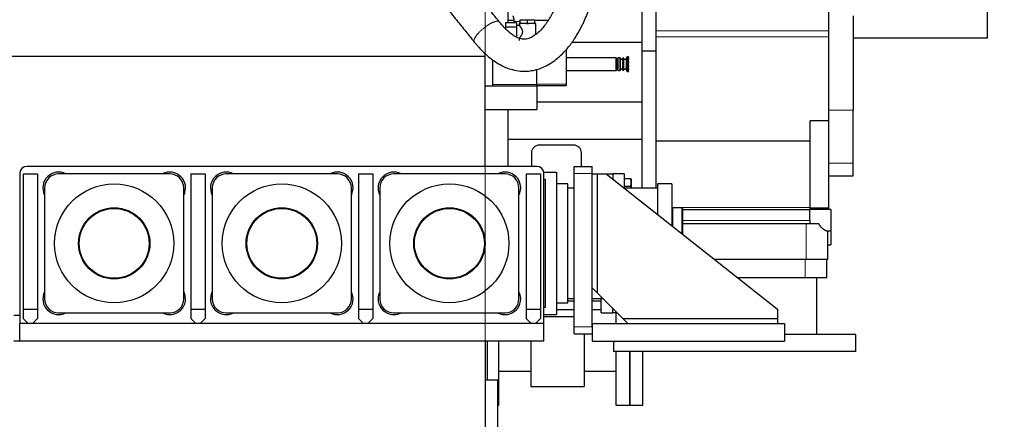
# Model space of a CAD drawing. Header units: inches. Extents: x 0 to 20790, y -12 to 14700.
# Tile 334 of 341: x 18433 to 19813, y 9183 to 9744. Entities that reach past the tile are written whole.
import ezdxf

# ---------------------------------------------------------------- set-up
doc = ezdxf.new("R2010")
doc.units = ezdxf.units.IN
for name, color, linetype, true_color in [('1', 7, 'Continuous', 0xffffff), ('101', 7, 'Continuous', 0xffffff), ('204', 7, 'Continuous', 0xffffff), ('254', 7, 'Continuous', 0xffffff)]:
    doc.layers.add(name, color=color, linetype=linetype, true_color=true_color)
doc.styles.add('latin_extended', font='simplex.shx')
doc.dimstyles.get("Standard").update_dxf_attribs({"dimtxt": 0.18, "dimasz": 0.18, "dimexe": 0.18, "dimexo": 0.0625, "dimgap": 0.09, "dimtad": 0, "dimtih": 1, "dimtoh": 1, "dimdec": 4, "dimzin": 0, "dimdsep": 46, "dimtxsty": 'Standard', "dimcen": 0.09, "dimadec": 0, "dimazin": 0, "dimtfac": 1, "dimtdec": 4, "dimtofl": 0, "dimtmove": 0, "dimatfit": 3, "dimfxl": 1, "dimtolj": 1, "dimtzin": 0, "dimarcsym": 0})

# ---------------------------------------------------------------- blocks, each defined once
blk = doc.blocks.new('_U1')
at = {"layer": '254', "color": 3, "linetype": 'Continuous', "lineweight": 13, "transparency": 16777216}
for p, q in [((19085.1, 9602.6), (19085.1, 13034.1)), ((19790.1, 12300.6), (19790.1, 13034.1)), ((19207.6, 12999.1), (19667.6, 12999.1))]:
    blk.add_line(p, q, dxfattribs=at)
at = {"layer": '254', "color": 3, "transparency": 16777216}
for points in [[(19207.6, 13019.5), (19207.6, 12978.6), (19085.1, 12999.1)], [(19667.6, 12978.6), (19667.6, 13019.5), (19790.1, 12999.1)]]:
    blk.add_solid(points, dxfattribs=at)
at = {"layer": 'Defpoints', "color": 0, "transparency": 16777216}
for p in [(19790.1, 12999.1), (19790.1, 12265.6), (19085.1, 9567.6)]:
    blk.add_point(p, dxfattribs=at)
at = {"layer": '254', "color": 2, "lineweight": 13, "transparency": 16777216, "insert": (19280.1, 13182.8), "char_height": 122.5, "attachment_point": 1, "style": 'latin_extended'}
blk.add_mtext('\\A1;705', dxfattribs=at)
blk = doc.blocks.new('_U2')
at = {"layer": '254', "color": 3, "linetype": 'Continuous', "lineweight": 13, "transparency": 16777216}
for p, q in [((20370.1, 11480), (20370.1, 8018.7)), ((19085.1, 10290.6), (19085.1, 8018.7)), ((20247.6, 8053.7), (19207.6, 8053.7))]:
    blk.add_line(p, q, dxfattribs=at)
at = {"layer": '254', "color": 3, "transparency": 16777216}
for points in [[(19207.6, 8074.1), (19207.6, 8033.3), (19085.1, 8053.7)], [(20247.6, 8033.3), (20247.6, 8074.1), (20370.1, 8053.7)]]:
    blk.add_solid(points, dxfattribs=at)
at = {"layer": 'Defpoints', "color": 0, "transparency": 16777216}
for p in [(20370.1, 11515), (19085.1, 10325.6), (19085.1, 8053.7)]:
    blk.add_point(p, dxfattribs=at)
at = {"layer": '254', "color": 2, "lineweight": 13, "transparency": 16777216, "insert": (19523.5, 8237.4), "char_height": 122.5, "attachment_point": 1, "style": 'latin_extended'}
blk.add_mtext('\\A1;1285', dxfattribs=at)
blk = doc.blocks.new('_U11')
at = {"layer": '254', "color": 3, "linetype": 'Continuous', "lineweight": 13, "transparency": 16777216}
for p, q in [((13945.1, 9647.6), (13945.1, 8018.7)), ((19085.1, 9532.6), (19085.1, 8018.7)), ((18962.6, 8053.7), (14067.6, 8053.7))]:
    blk.add_line(p, q, dxfattribs=at)
at = {"layer": '254', "color": 3, "transparency": 16777216}
for points in [[(14067.6, 8074.1), (14067.6, 8033.3), (13945.1, 8053.7)], [(18962.6, 8033.3), (18962.6, 8074.1), (19085.1, 8053.7)]]:
    blk.add_solid(points, dxfattribs=at)
at = {"layer": 'Defpoints', "color": 0, "transparency": 16777216}
for p in [(13945.1, 9682.6), (19085.1, 9567.6), (13945.1, 8053.7)]:
    blk.add_point(p, dxfattribs=at)
at = {"layer": '254', "color": 2, "lineweight": 13, "transparency": 16777216, "insert": (16311, 8237.4), "char_height": 122.5, "attachment_point": 1, "style": 'latin_extended'}
blk.add_mtext('\\A1;5140', dxfattribs=at)

msp = doc.modelspace()

# ---------------------------------------------------------------- linework, layer by layer
at = {"layer": '1', "color": 2, "linetype": 'Continuous', "lineweight": 25}
for p, q in [((19789.135, 9797.259), (19789.135, 9717.592)), ((19117.135, 9763.788), (19117.135, 9739.296)), ((19305.135, 9770.592), (19305.135, 9711.592)), ((19325.135, 9699.83), (19325.135, 9765.804)), ((19567.135, 9727.917), (19567.135, 9773.837)), ((19601.135, 9749.023), (19601.135, 9616.57)), ((19113.635, 9739.294), (19113.635, 9732.943)), ((19129.135, 9739.294), (19113.635, 9739.294)), ((19113.635, 9732.943), (19113.635, 9731.018)), ((19129.135, 9732.943), (19113.635, 9732.943)), ((19125.481, 9742.592), (19117.135, 9742.592)), ((19125.635, 9741.05), (19125.635, 9739.294)), ((19129.135, 9739.294), (19129.135, 9732.943)), ((19133.135, 9735.592), (19129.135, 9735.592)), ((19129.135, 9732.943), (19129.135, 9720.241)), ((19134.135, 9738.342), (19133.135, 9738.342)), ((19133.135, 9738.342), (19133.135, 9735.592)), ((19134.135, 9743.592), (19144.635, 9743.592)), ((19134.135, 9738.342), (19134.135, 9743.592)), ((19134.135, 9738.342), (19135.323, 9738.342)), ((19143.447, 9738.342), (19135.323, 9738.342)), ((19143.447, 9738.342), (19144.635, 9738.342)), ((19144.635, 9743.592), (19155.135, 9743.592)), ((19144.635, 9738.342), (19144.635, 9743.592)), ((19144.635, 9738.342), (19145.823, 9738.342)), ((19153.947, 9738.342), (19145.823, 9738.342)), ((19153.947, 9738.342), (19155.135, 9738.342)), ((19155.135, 9738.342), (19155.135, 9743.592)), ((19156.135, 9738.342), (19155.135, 9738.342)), ((19173.65, 9742.592), (19155.136, 9742.592)), ((19156.135, 9722.652), (19156.135, 9738.342)), ((19567.135, 9719.546), (19567.135, 9727.917)), ((19567.135, 9601.679), (19567.135, 9719.546)), ((19133.135, 9717.683), (19133.135, 9714.592)), ((19133.135, 9717.592), (19133.206, 9717.592)), ((19305.135, 9711.592), (19206.793, 9711.592)), ((19305.135, 9711.592), (19305.135, 9627.592)), ((19789.135, 9717.592), (19601.137, 9717.592)), ((14545.15, 9692.592), (19085.135, 9692.592)), ((19085.135, 9692.592), (19085.135, 9696.077)), ((19085.135, 9537.596), (19085.135, 9692.592)), ((19198.635, 9701.32), (19198.635, 9653.092)), ((19284.365, 9691.342), (19282.951, 9688.892)), ((19285.035, 9691.342), (19284.365, 9691.342)), ((19284.365, 9670.842), (19284.365, 9691.342)), ((19285.035, 9691.342), (19285.035, 9691.208)), ((19305.135, 9699.83), (19325.135, 9699.83)), ((19325.135, 9507.095), (19325.135, 9699.83)), ((19096.135, 9652.592), (19096.135, 9687.425)), ((19268.735, 9690.092), (19198.635, 9690.092)), ((19268.735, 9672.092), (19268.735, 9690.092)), ((19269.935, 9688.892), (19268.735, 9690.092)), ((19269.935, 9673.092), (19269.935, 9689.092)), ((19271.435, 9689.092), (19269.935, 9689.092)), ((19271.435, 9672.592), (19271.435, 9689.592)), ((19273.938, 9690.092), (19271.935, 9690.092)), ((19274.92, 9688.892), (19274.371, 9689.842)), ((19278.239, 9689.392), (19277.951, 9688.892)), ((19279.458, 9689.492), (19278.413, 9689.492)), ((19279.92, 9688.892), (19279.631, 9689.392)), ((19286.435, 9691.215), (19285.035, 9691.215)), ((19285.035, 9689.027), (19285.035, 9690.679)), ((19285.035, 9684.72), (19285.035, 9687.581)), ((19285.035, 9679.44), (19285.035, 9682.744)), ((19286.435, 9691.208), (19286.435, 9691.215)), ((19286.435, 9691.208), (19286.435, 9690.679)), ((19286.435, 9690.486), (19286.435, 9690.679)), ((19286.435, 9689.139), (19286.435, 9690.486)), ((19286.435, 9689.027), (19286.435, 9689.139)), ((19286.435, 9689.027), (19286.435, 9687.581)), ((19286.435, 9687.293), (19286.435, 9687.581)), ((19286.435, 9684.961), (19286.435, 9687.293)), ((19286.435, 9684.72), (19286.435, 9684.961)), ((19286.435, 9684.72), (19286.435, 9682.744)), ((19286.435, 9682.439), (19286.435, 9682.744)), ((19286.435, 9679.745), (19286.435, 9682.439)), ((19286.435, 9679.44), (19286.435, 9679.745)), ((19286.435, 9679.44), (19286.435, 9677.465)), ((19157.635, 9652.592), (19157.635, 9674.137)), ((19198.635, 9672.092), (19268.735, 9672.092)), ((19268.735, 9672.092), (19269.935, 9673.292)), ((19269.935, 9673.092), (19271.435, 9673.092)), ((19271.935, 9672.092), (19273.938, 9672.092)), ((19274.371, 9672.342), (19274.92, 9673.292)), ((19277.951, 9673.292), (19278.239, 9672.792)), ((19278.413, 9672.692), (19279.458, 9672.692)), ((19279.631, 9672.792), (19279.92, 9673.292)), ((19282.951, 9673.292), (19284.365, 9670.842)), ((19284.365, 9670.842), (19285.035, 9670.842)), ((19285.035, 9674.604), (19285.035, 9677.465)), ((19285.035, 9671.506), (19285.035, 9673.158)), ((19285.035, 9670.842), (19285.035, 9670.976)), ((19285.035, 9670.97), (19286.435, 9670.97)), ((19286.435, 9677.224), (19286.435, 9677.465)), ((19286.435, 9674.891), (19286.435, 9677.224)), ((19286.435, 9674.604), (19286.435, 9674.891)), ((19286.435, 9674.604), (19286.435, 9673.158)), ((19286.435, 9673.045), (19286.435, 9673.158)), ((19286.435, 9671.699), (19286.435, 9673.045)), ((19286.435, 9671.506), (19286.435, 9671.699)), ((19286.435, 9671.506), (19286.435, 9670.976)), ((19286.435, 9670.97), (19286.435, 9670.976)), ((19085.135, 9650.592), (19157.635, 9650.592)), ((19096.135, 9650.592), (19096.135, 9652.592)), ((19157.635, 9650.592), (19157.635, 9652.592)), ((19157.635, 9651.092), (19198.635, 9651.092)), ((19157.635, 9650.592), (19157.635, 9617.592)), ((19198.635, 9653.092), (19198.635, 9651.092)), ((19305.135, 9627.592), (19157.637, 9627.592)), ((19305.135, 9627.592), (19305.135, 9575.592)), ((19085.135, 9617.592), (19157.635, 9617.592)), ((19117.135, 9617.604), (19117.135, 9537.593)), ((19601.135, 9542.007), (19601.135, 9616.57)), ((19541.135, 9573.283), (19541.135, 9601.679)), ((19567.135, 9601.679), (19541.135, 9601.679)), ((19567.135, 9478.907), (19567.135, 9601.679)), ((19305.135, 9575.592), (19117.135, 9575.592)), ((19209.135, 9567.592), (19161.135, 9567.592)), ((19305.135, 9575.592), (19305.135, 9507.094)), ((19541.135, 9573.283), (19325.135, 9573.283)), ((19541.135, 9479.959), (19541.135, 9573.283)), ((19150.135, 9556.592), (19150.135, 9537.592)), ((19220.135, 9537.592), (19220.135, 9556.592)), ((19601.135, 9524.46), (19601.135, 9542.007)), ((18432.635, 9527.592), (18432.635, 9317.094)), ((18437.635, 9527.092), (18457.635, 9527.092)), ((18437.635, 9527.092), (18437.635, 9337.092)), ((19157.635, 9537.592), (18442.635, 9537.592)), ((18457.635, 9527.092), (18457.635, 9337.092)), ((18643.135, 9527.092), (18487.135, 9527.092)), ((18672.635, 9527.092), (18692.635, 9527.092)), ((18672.635, 9527.092), (18672.635, 9337.092)), ((18692.635, 9527.092), (18692.635, 9337.092)), ((18878.135, 9527.092), (18722.135, 9527.092)), ((18907.635, 9527.092), (18927.635, 9527.092)), ((18907.635, 9527.092), (18907.635, 9337.092)), ((18927.635, 9527.092), (18927.635, 9337.092)), ((19113.135, 9527.092), (18957.135, 9527.092)), ((19142.635, 9527.092), (19162.635, 9527.092)), ((19142.635, 9527.092), (19142.635, 9337.092)), ((19162.635, 9527.092), (19162.635, 9337.092)), ((19167.433, 9529.592), (19185.135, 9529.592)), ((19167.635, 9317.094), (19167.635, 9527.592)), ((19185.135, 9529.592), (19185.135, 9329.592)), ((19210.135, 9537.592), (19235.135, 9537.592)), ((19210.135, 9527.592), (19210.135, 9537.592)), ((19210.135, 9312.592), (19210.135, 9527.592)), ((19235.135, 9527.592), (19235.135, 9537.592)), ((19235.135, 9312.592), (19235.135, 9527.592)), ((19235.135, 9527.092), (19242.135, 9527.092)), ((19242.135, 9527.092), (19255.135, 9527.092)), ((19242.135, 9527.092), (19242.135, 9360.092)), ((19255.135, 9527.092), (19264.135, 9527.092)), ((19255.135, 9527.092), (19495.135, 9337.092)), ((19264.135, 9527.092), (19264.135, 9519.967)), ((19264.135, 9527.092), (19264.135, 9519.967)), ((19280.135, 9527.092), (19264.135, 9527.092)), ((19280.135, 9527.092), (19280.135, 9507.592)), ((19201.135, 9513.092), (19185.135, 9513.092)), ((19201.135, 9346.092), (19201.135, 9513.092)), ((19327.135, 9513.092), (19327.135, 9470.091)), ((19347.135, 9513.092), (19327.135, 9513.092)), ((19347.135, 9513.092), (19347.135, 9454.254)), ((19567.135, 9524.46), (19601.135, 9524.46)), ((18467.635, 9507.592), (18467.635, 9351.592)), ((18662.635, 9351.592), (18662.635, 9507.592)), ((18702.635, 9507.592), (18702.635, 9351.592)), ((18897.635, 9351.592), (18897.635, 9507.592)), ((18937.635, 9507.592), (18937.635, 9351.592)), ((19132.635, 9351.592), (19132.635, 9507.592)), ((19210.136, 9507.092), (19201.135, 9507.092)), ((19280.135, 9507.3), (19280.135, 9507.592)), ((19327.135, 9507.092), (19280.399, 9507.092)), ((19348.135, 9479.592), (19347.135, 9478.592)), ((19348.135, 9479.592), (19348.135, 9453.47)), ((19361.135, 9479.592), (19348.135, 9479.592)), ((19361.135, 9479.592), (19361.135, 9443.179)), ((19362.135, 9478.592), (19361.135, 9479.592)), ((19362.135, 9478.592), (19362.135, 9442.388)), ((19540.135, 9476.637), (19362.135, 9476.637)), ((19540.135, 9477.33), (19540.135, 9461.984)), ((19570.135, 9477.33), (19540.135, 9477.33)), ((19541.135, 9477.33), (19541.135, 9479.959)), ((19567.135, 9478.907), (19541.135, 9478.907)), ((19541.135, 9477.467), (19567.135, 9477.467)), ((19567.135, 9477.467), (19567.135, 9478.907)), ((19570.135, 9477.33), (19570.135, 9447.33)), ((19535.135, 9456.837), (19362.136, 9456.837)), ((19553.191, 9456.837), (19535.135, 9456.837)), ((19541.135, 9461.984), (19540.135, 9461.984)), ((19541.135, 9461.637), (19541.135, 9461.984)), ((19541.135, 9456.837), (19541.135, 9461.637)), ((19563.348, 9447.33), (19570.135, 9447.33)), ((19565.135, 9447.33), (19565.135, 9406.837)), ((19570.135, 9447.329), (19570.135, 9427.337)), ((19565.135, 9427.337), (19570.135, 9427.337)), ((19535.135, 9406.837), (19407.039, 9406.837)), ((19565.135, 9406.837), (19535.135, 9406.837)), ((19564.135, 9381.592), (19564.135, 9406.837)), ((19438.922, 9381.592), (19534.135, 9381.592)), ((19534.135, 9381.592), (19564.135, 9381.592)), ((19550.135, 9301.592), (19550.135, 9381.592)), ((19242.135, 9360.092), (19235.135, 9367.092)), ((19278.135, 9324.092), (19242.135, 9360.092)), ((19201.135, 9352.092), (19210.136, 9352.092)), ((19210.139, 9348.592), (19201.137, 9348.592)), ((19235.134, 9352.092), (19248.135, 9352.092)), ((19248.138, 9348.592), (19235.136, 9348.592)), ((19248.135, 9354.093), (19248.135, 9351.592)), ((19248.135, 9332.092), (19248.135, 9351.592)), ((18437.635, 9337.092), (18437.635, 9324.092)), ((18437.635, 9337.092), (18457.635, 9337.092)), ((18457.635, 9337.092), (18457.635, 9324.092)), ((18672.635, 9337.092), (18692.635, 9337.092)), ((18672.635, 9337.092), (18672.635, 9324.092)), ((18692.635, 9337.092), (18692.635, 9324.092)), ((18907.635, 9337.092), (18927.635, 9337.092)), ((18907.635, 9337.092), (18907.635, 9324.092)), ((18927.635, 9337.092), (18927.635, 9324.092)), ((19142.635, 9337.092), (19162.635, 9337.092)), ((19142.635, 9337.092), (19142.635, 9324.092)), ((19162.635, 9337.092), (19162.635, 9324.092)), ((19185.135, 9346.092), (19201.135, 9346.092)), ((19185.137, 9336.592), (19210.139, 9336.592)), ((19235.136, 9336.592), (19248.138, 9336.592)), ((19264.135, 9332.092), (19264.135, 9338.092)), ((19264.135, 9332.092), (19264.135, 9338.092)), ((19495.135, 9337.092), (19495.135, 9324.092)), ((18424.635, 9328.592), (18432.644, 9328.592)), ((18437.635, 9324.092), (18444.635, 9317.092)), ((18450.635, 9317.092), (18457.635, 9324.092)), ((18487.135, 9332.092), (18643.135, 9332.092)), ((18672.635, 9324.092), (18679.635, 9317.092)), ((18685.635, 9317.092), (18692.635, 9324.092)), ((18722.135, 9332.092), (18878.135, 9332.092)), ((18907.635, 9324.092), (18914.635, 9317.092)), ((18920.635, 9317.092), (18927.635, 9324.092)), ((18957.135, 9332.092), (19113.135, 9332.092)), ((19142.635, 9324.092), (19149.635, 9317.092)), ((19155.635, 9317.092), (19162.635, 9324.092)), ((19167.635, 9329.592), (19185.135, 9329.592)), ((19210.135, 9326.592), (19167.636, 9326.592)), ((19248.135, 9332.092), (19264.135, 9332.092)), ((19270.135, 9332.092), (19264.135, 9332.092)), ((19268.635, 9332.093), (19268.635, 9317.093)), ((19285.135, 9317.092), (19278.135, 9324.092)), ((19278.135, 9324.092), (19495.135, 9324.092)), ((19495.135, 9324.092), (19495.135, 9317.092)), ((19167.635, 9317.092), (18432.635, 9317.092)), ((18432.635, 9292.092), (18432.635, 9317.092)), ((19167.635, 9292.092), (19167.635, 9317.092)), ((19210.135, 9302.592), (19210.135, 9312.592)), ((19235.135, 9317.092), (19505.135, 9317.092)), ((19235.135, 9317.092), (19235.135, 9292.092)), ((19505.135, 9317.092), (19505.135, 9292.092)), ((18424.635, 9292.592), (18432.644, 9292.592)), ((19167.635, 9292.092), (18432.635, 9292.092)), ((19085.135, 9292.088), (19085.135, 8864.197)), ((19088.635, 9237.598), (19088.635, 9292.592)), ((19104.635, 9202.592), (19104.635, 9292.592)), ((19149.135, 9292.09), (19149.135, 9228.592)), ((19210.135, 9302.592), (19235.135, 9302.592)), ((19224.135, 9302.592), (19224.135, 9228.592)), ((19235.135, 9292.092), (19505.135, 9292.092)), ((19265.135, 9292.092), (19265.135, 9277.592)), ((19605.135, 9301.592), (19505.123, 9301.592)), ((19605.135, 9277.592), (19605.135, 9301.592)), ((19605.135, 9277.592), (19265.135, 9277.592)), ((19268.635, 9277.592), (19268.635, 9202.592)), ((19288.135, 9277.592), (19288.135, 9202.592)), ((19288.135, 9202.592), (19288.135, 9277.592)), ((19306.135, 9202.592), (19306.135, 9277.592)), ((19104.635, 9250.092), (19149.135, 9250.092)), ((19224.135, 9250.092), (19268.635, 9250.092)), ((19103.135, 9237.592), (19085.135, 9237.592)), ((19103.135, 9162.592), (19103.135, 9237.592)), ((19149.135, 9228.592), (19224.135, 9228.592)), ((19103.135, 9202.592), (19104.635, 9202.592)), ((19268.635, 9202.592), (19288.135, 9202.592)), ((19288.135, 9202.592), (19306.135, 9202.592))]:
    msp.add_line(p, q, dxfattribs=at)
at = {"layer": '1', "color": 110, "linetype": 'Continuous', "lineweight": 13}
for p, q in [((19131.635, 9741.05), (19125.635, 9741.05)), ((19134.135, 9741.05), (19131.635, 9741.05)), ((19567.135, 9727.917), (19325.135, 9727.917)), ((19567.135, 9719.546), (19325.135, 9719.546)), ((19271.935, 9672.092), (19271.935, 9690.092)), ((19273.938, 9672.092), (19273.938, 9690.092)), ((19274.371, 9672.342), (19274.371, 9689.842)), ((19274.92, 9673.292), (19274.92, 9688.892)), ((19277.951, 9673.292), (19277.951, 9688.892)), ((19278.239, 9672.792), (19278.239, 9689.392)), ((19278.413, 9672.692), (19278.413, 9689.492)), ((19279.458, 9672.692), (19279.458, 9689.492)), ((19279.631, 9672.792), (19279.631, 9689.392)), ((19279.92, 9673.292), (19279.92, 9688.892)), ((19282.951, 9673.292), (19282.951, 9688.892)), ((19286.435, 9691.208), (19285.035, 9691.208)), ((19286.435, 9690.679), (19285.035, 9690.679)), ((19285.035, 9690.486), (19286.435, 9690.486)), ((19285.035, 9689.139), (19286.435, 9689.139)), ((19286.435, 9689.027), (19285.035, 9689.027)), ((19286.435, 9687.581), (19285.035, 9687.581)), ((19285.035, 9687.293), (19286.435, 9687.293)), ((19285.035, 9684.961), (19286.435, 9684.961)), ((19286.435, 9684.72), (19285.035, 9684.72)), ((19286.435, 9682.744), (19285.035, 9682.744)), ((19285.035, 9682.439), (19286.435, 9682.439)), ((19285.035, 9679.745), (19286.435, 9679.745)), ((19286.435, 9679.44), (19285.035, 9679.44)), ((19286.435, 9677.465), (19285.035, 9677.465)), ((19285.035, 9677.224), (19286.435, 9677.224)), ((19285.035, 9674.891), (19286.435, 9674.891)), ((19286.435, 9674.604), (19285.035, 9674.604)), ((19286.435, 9673.158), (19285.035, 9673.158)), ((19285.035, 9673.045), (19286.435, 9673.045)), ((19285.035, 9671.699), (19286.435, 9671.699)), ((19286.435, 9671.506), (19285.035, 9671.506)), ((19286.435, 9670.976), (19285.035, 9670.976)), ((19157.635, 9652.592), (19096.135, 9652.592)), ((19157.635, 9653.092), (19198.635, 9653.092)), ((19601.135, 9616.57), (19567.135, 9616.57)), ((19601.135, 9542.007), (19567.135, 9542.007)), ((19210.135, 9527.592), (19235.135, 9527.592)), ((19280.135, 9507.592), (19279.767, 9507.592)), ((19541.135, 9479.959), (19347.137, 9479.959)), ((19541.135, 9461.637), (19362.135, 9461.637)), ((19535.135, 9456.837), (19535.135, 9406.837)), ((19534.135, 9381.592), (19534.135, 9406.837)), ((19248.135, 9351.592), (19250.635, 9351.592)), ((19210.135, 9312.592), (19235.135, 9312.592))]:
    msp.add_line(p, q, dxfattribs=at)
at = {"layer": '1', "color": 2, "linetype": 'Continuous', "lineweight": 25}
for centre, radius in [((18565.135, 9429.592), 83.5), ((18800.135, 9429.592), 83.5), ((19035.135, 9429.592), 83.5), ((18565.135, 9429.592), 50), ((18565.135, 9429.592), 49), ((18800.135, 9429.592), 50), ((18800.135, 9429.592), 49), ((19035.135, 9429.592), 50), ((19035.135, 9429.592), 49)]:
    msp.add_circle(centre, radius, dxfattribs=at)
for centre, radius, start, end in [((19271.935, 9689.592), 0.5, 90, 180), ((19273.938, 9689.592), 0.5, 30, 90), ((19276.435, 9689.767), 1.75, 210, 330), ((19278.413, 9689.292), 0.2, 90, 150), ((19279.458, 9689.292), 0.2, 30, 90), ((19281.435, 9689.767), 1.75, 210, 330), ((19271.935, 9672.592), 0.5, 180, 270), ((19273.938, 9672.592), 0.5, 270, 330), ((19276.435, 9672.417), 1.75, 30, 150), ((19278.413, 9672.892), 0.2, 210, 270), ((19279.458, 9672.892), 0.2, 270, 330), ((19281.435, 9672.417), 1.75, 30, 150), ((19161.135, 9556.592), 11, 90, 180), ((19209.135, 9556.592), 11, 0, 90), ((18442.635, 9527.592), 10, 90, 180), ((18487.135, 9507.592), 22, 62.423194, 207.576806), ((18487.135, 9507.592), 19.5, 90, 180), ((18643.135, 9507.592), 22, 332.423194, 117.576806), ((18643.135, 9507.592), 19.5, 0, 90), ((18722.135, 9507.592), 22, 62.423194, 207.576806), ((18722.135, 9507.592), 19.5, 90, 180), ((18878.135, 9507.592), 22, 332.423194, 117.576806), ((18878.135, 9507.592), 19.5, 0, 90), ((18957.135, 9507.592), 22, 62.423194, 207.576806), ((18957.135, 9507.592), 19.5, 90, 180), ((19113.135, 9507.592), 22, 332.423194, 117.576806), ((19113.135, 9507.592), 19.5, 0, 90), ((19157.635, 9527.592), 10, 0, 90), ((18487.135, 9351.592), 22, 152.423194, 297.576806), ((18643.135, 9351.592), 22, 242.423194, 27.576806), ((18722.135, 9351.592), 22, 152.423194, 297.576806), ((18878.135, 9351.592), 22, 242.423194, 27.576806), ((18957.135, 9351.592), 22, 152.423194, 297.576806), ((19113.135, 9351.592), 22, 242.423194, 27.576806), ((18487.135, 9351.592), 19.5, 180, 270), ((18643.135, 9351.592), 19.5, 270, 0), ((18722.135, 9351.592), 19.5, 180, 270), ((18878.135, 9351.592), 19.5, 270, 0), ((18957.135, 9351.592), 19.5, 180, 270), ((19113.135, 9351.592), 19.5, 270, 0)]:
    msp.add_arc(centre, radius, start, end, dxfattribs=at)
for points, knots in [([(19105.012, 9740.552), (19102.22, 9744.005), (19096.639, 9750.906), (19088.27, 9761.256), (19079.904, 9771.602), (19070.609, 9783.097), (19060.384, 9795.741), (19049.229, 9809.537), (19041.791, 9818.735), (19038.071, 9823.336)], [0, 0, 0, 0, 0.12512307, 0.25009871, 0.37506955, 0.5000395, 0.66666629, 0.83329088, 1, 1, 1, 1]), ([(19003.057, 9795.068), (19005.852, 9791.612), (19011.435, 9784.708), (19019.807, 9774.354), (19028.174, 9764.007), (19035.982, 9754.351), (19043.233, 9745.384), (19049.926, 9737.108), (19056.618, 9728.831), (19063.317, 9720.547), (19067.785, 9715.021), (19070.023, 9712.254)], [0, 0, 0, 0, 0.12519269, 0.25013479, 0.37506776, 0.49999939, 0.59994479, 0.69989046, 0.79983196, 0.89975468, 1, 1, 1, 1]), ([(19070.023, 9712.254), (19071.123, 9710.892), (19073.312, 9708.263), (19077.198, 9703.857), (19082.766, 9698.013), (19092.82, 9688.785), (19106.578, 9679.37), (19121.959, 9673.374), (19134.009, 9671.242), (19143.865, 9671.11), (19155.66, 9672.619), (19170.806, 9677.847), (19184.951, 9687.372), (19196.05, 9697.935), (19205.07, 9708.517), (19214.358, 9722.15), (19223.471, 9739.139), (19229.866, 9755.285), (19233.714, 9769.203), (19234.484, 9776.368), (19234.635, 9780.078)], [0, 0, 0, 0, 0.02177027, 0.04258073, 0.07325188, 0.12256911, 0.21360006, 0.28205514, 0.33194578, 0.36978886, 0.40740674, 0.48359924, 0.57086182, 0.62126439, 0.67614287, 0.7441763, 0.8257176, 0.91294207, 0.95558875, 1, 1, 1, 1]), ([(19189.635, 9780.13), (19189.635, 9780.126), (19189.635, 9780.12), (19189.635, 9780.115), (19189.635, 9780.114), (19189.635, 9780.114), (19189.635, 9780.116), (19189.635, 9780.127), (19189.636, 9780.154), (19189.636, 9780.189), (19189.637, 9780.216), (19189.638, 9780.234), (19189.638, 9780.234), (19189.637, 9780.215), (19189.626, 9780.084), (19189.56, 9779.47), (19189.239, 9777.624), (19187.313, 9769.835), (19182.267, 9757.304), (19173.753, 9741.894), (19164.749, 9730.032), (19156.473, 9722.502), (19149.621, 9718.205), (19143.627, 9716.194), (19137.142, 9716.129), (19129.457, 9718.385), (19120.836, 9724.036), (19113.553, 9730.815), (19108.541, 9736.297), (19106.119, 9739.178), (19105.012, 9740.552)], [0, 0, 0, 0, 0.00008706, 0.00010459, 0.00011154, 0.00011653, 0.00012457, 0.00014996, 0.00035235, 0.00068216, 0.00086688, 0.00096056, 0.00103145, 0.00112013, 0.00139829, 0.00408466, 0.01376234, 0.0411628, 0.17155234, 0.29835327, 0.4173782, 0.49776949, 0.55122153, 0.6180924, 0.6645515, 0.72912868, 0.83111004, 0.91532913, 0.96055765, 1, 1, 1, 1]), ([(19133.135, 9735.592), (19133.135, 9735.592), (19133.148, 9735.576), (19133.198, 9735.512), (19133.235, 9735.465), (19133.308, 9735.371), (19133.335, 9735.336), (19133.38, 9735.278), (19133.395, 9735.257), (19133.42, 9735.225), (19133.429, 9735.214), (19133.446, 9735.192), (19133.524, 9735.09), (19133.615, 9734.971), (19133.793, 9734.736), (19133.89, 9734.606), (19134.047, 9734.393), (19134.102, 9734.319), (19134.186, 9734.204), (19134.215, 9734.164), (19134.272, 9734.085), (19134.301, 9734.045), (19134.448, 9733.84), (19134.571, 9733.668), (19134.822, 9733.305), (19134.952, 9733.115), (19135.215, 9732.717), (19135.349, 9732.509), (19135.518, 9732.238), (19135.552, 9732.183), (19135.62, 9732.072), (19135.654, 9732.016), (19135.755, 9731.847), (19135.823, 9731.732), (19136.023, 9731.384), (19136.154, 9731.145), (19136.408, 9730.651), (19136.531, 9730.397), (19136.706, 9730.002), (19136.763, 9729.869), (19136.873, 9729.596), (19136.925, 9729.458), (19137.001, 9729.246), (19137.025, 9729.174), (19137.073, 9729.031), (19137.141, 9728.815), (19137.203, 9728.596), (19137.314, 9728.153), (19137.373, 9727.852), (19137.423, 9727.467), (19137.432, 9727.389), (19137.444, 9727.272), (19137.448, 9727.233), (19137.454, 9727.155), (19137.469, 9726.96), (19137.476, 9726.765), (19137.477, 9726.3), (19137.457, 9725.991), (19137.4, 9725.531), (19137.376, 9725.378), (19137.34, 9725.187), (19137.332, 9725.149), (19137.317, 9725.073), (19137.293, 9724.96), (19137.267, 9724.848), (19137.176, 9724.477), (19137.088, 9724.189), (19136.891, 9723.628), (19136.782, 9723.355), (19136.635, 9723.022), (19136.606, 9722.955), (19136.545, 9722.824), (19136.453, 9722.628), (19136.359, 9722.438), (19136.167, 9722.065), (19136.036, 9721.825), (19135.771, 9721.361), (19135.636, 9721.137), (19135.367, 9720.704), (19135.233, 9720.495), (19135.083, 9720.268), (19135.066, 9720.243), (19135.033, 9720.193), (19134.983, 9720.118), (19134.868, 9719.948), (19134.772, 9719.807), (19134.583, 9719.534), (19134.461, 9719.362), (19134.227, 9719.037), (19134.116, 9718.884), (19133.958, 9718.671), (19133.907, 9718.602), (19133.833, 9718.504), (19133.809, 9718.471), (19133.762, 9718.408), (19133.739, 9718.378), (19133.625, 9718.227), (19133.544, 9718.12), (19133.401, 9717.935), (19133.34, 9717.856), (19133.266, 9717.76), (19133.243, 9717.731), (19133.215, 9717.694), (19133.206, 9717.683), (19133.19, 9717.662), (19133.182, 9717.653), (19133.15, 9717.611), (19133.136, 9717.593), (19133.135, 9717.592), (19133.135, 9717.592)], [0, 0, 0, 0, 0.03121196, 0.03121196, 0.06242392, 0.06242392, 0.0780299, 0.0780299, 0.08583289, 0.08583289, 0.08973439, 0.08973439, 0.09363588, 0.12484784, 0.12484784, 0.1560598, 0.1560598, 0.17166578, 0.17166578, 0.17946877, 0.17946877, 0.18727176, 0.18727176, 0.21848372, 0.21848372, 0.24969568, 0.24969568, 0.28090764, 0.28090764, 0.28871063, 0.28871063, 0.29651362, 0.29651362, 0.3121196, 0.3121196, 0.34333156, 0.34333156, 0.37454353, 0.37454353, 0.39014951, 0.39014951, 0.40575549, 0.40575549, 0.41355848, 0.41355848, 0.42136147, 0.43696745, 0.43696745, 0.46817941, 0.46817941, 0.4759824, 0.4759824, 0.47988389, 0.47988389, 0.48378539, 0.49939137, 0.49939137, 0.53060333, 0.53060333, 0.54620931, 0.54620931, 0.5501108, 0.5501108, 0.5540123, 0.56181529, 0.56181529, 0.59302725, 0.59302725, 0.62423921, 0.62423921, 0.6320422, 0.6320422, 0.63984519, 0.65545117, 0.65545117, 0.68666313, 0.68666313, 0.71787509, 0.71787509, 0.74908705, 0.74908705, 0.75298855, 0.75298855, 0.75689004, 0.76469303, 0.78029901, 0.78029901, 0.81151097, 0.81151097, 0.84272293, 0.84272293, 0.85832891, 0.85832891, 0.8661319, 0.8661319, 0.87393489, 0.87393489, 0.90514685, 0.90514685, 0.93635881, 0.93635881, 0.95196479, 0.95196479, 0.95976778, 0.95976778, 0.96757077, 0.96757077, 0.99878273, 1, 1, 1, 1]), ([(19563.408, 9447.33), (19563.324, 9447.33), (19563.236, 9447.336), (19563.115, 9447.352), (19563.085, 9447.357), (19563.024, 9447.367), (19562.993, 9447.372), (19562.9, 9447.391), (19562.836, 9447.406), (19562.643, 9447.457), (19562.51, 9447.5), (19562.236, 9447.604), (19561.953, 9447.724), (19561.506, 9447.954), (19561.192, 9448.139), (19560.991, 9448.265), (19560.951, 9448.29), (19560.87, 9448.342), (19560.748, 9448.422), (19560.624, 9448.505), (19560.375, 9448.677), (19560.038, 9448.919), (19559.693, 9449.186), (19559.169, 9449.606), (19558.812, 9449.911), (19558.358, 9450.323), (19558.267, 9450.407), (19558.084, 9450.578), (19557.992, 9450.665), (19557.716, 9450.93), (19557.347, 9451.294), (19556.98, 9451.677), (19556.613, 9452.071), (19556.43, 9452.273), (19556.066, 9452.688), (19555.884, 9452.9), (19555.524, 9453.337), (19555.345, 9453.561), (19554.99, 9454.02), (19554.814, 9454.256), (19554.597, 9454.559), (19554.554, 9454.62), (19554.468, 9454.743), (19554.425, 9454.805), (19554.297, 9454.992), (19554.213, 9455.117), (19553.963, 9455.499), (19553.801, 9455.758), (19553.487, 9456.289), (19553.336, 9456.56), (19553.191, 9456.837)], [0, 0, 0, 0, 0.03677126, 0.03677126, 0.04881162, 0.04881162, 0.06085198, 0.06085198, 0.08493269, 0.08493269, 0.13309413, 0.13309413, 0.18125557, 0.22941701, 0.27757844, 0.27757844, 0.2896188, 0.2896188, 0.30165916, 0.32573988, 0.32573988, 0.37390132, 0.42206275, 0.42206275, 0.51838563, 0.51838563, 0.54246635, 0.54246635, 0.56654707, 0.56654707, 0.6147085, 0.66286994, 0.66286994, 0.71103138, 0.71103138, 0.75919281, 0.75919281, 0.80735425, 0.80735425, 0.85551569, 0.85551569, 0.86755605, 0.86755605, 0.87959641, 0.87959641, 0.90367713, 0.90367713, 0.95183856, 0.95183856, 1, 1, 1, 1])]:
    msp.add_open_spline(points, degree=3, knots=knots, dxfattribs=at)
msp.add_open_spline([(19123.875, 9749.111), (19125.681, 9745.291), (19125.635, 9741.05)], degree=2, dxfattribs=at)
at = {"layer": '1', "color": 110, "linetype": 'Continuous', "lineweight": 13}
msp.add_rational_spline([(19070.027, 9712.248), (19069.183, 9713.29), (19069.266, 9715.053), (19070.341, 9717.361), (19074.971, 9724.426), (19081.898, 9731.96), (19090.824, 9737.517), (19099.247, 9741.145), (19102.11, 9741.935), (19104.091, 9741.687), (19105.007, 9740.558)], [0.994877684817, 0.995708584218, 1.00320904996, 1.01661171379, 1.01661171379, 0.958470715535, 1.01661171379, 1.01661171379, 1.00089794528, 0.993977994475, 0.994877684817], degree=4, knots=[0, 0, 0, 0, 0, 0.2400625, 0.2400625, 0.2400625, 0.7400625, 0.7400625, 0.7400625, 1, 1, 1, 1, 1], dxfattribs=at)
at = {"layer": '101', "color": 2, "linetype": 'Continuous', "lineweight": 25}
msp.add_line((19169.277, 9519.592), (19169.277, 9339.592), dxfattribs=at)
for points in [[(19167.635, 9519.592), (19168.182, 9519.592), (19168.73, 9519.592), (19169.277, 9519.592)], [(19169.277, 9339.592), (19168.73, 9339.592), (19168.182, 9339.592), (19167.635, 9339.592)]]:
    msp.add_open_spline(points, degree=3, dxfattribs=at)
at = {"layer": '204', "color": 2, "linetype": 'Continuous', "lineweight": 25}
for p, q in [((19289.063, 9520.399), (19280.135, 9520.399)), ((19290.135, 9519.592), (19290.135, 9514.906)), ((19290.135, 9514.906), (19290.135, 9507.092)), ((19289.063, 9509.413), (19280.135, 9509.413))]:
    msp.add_line(p, q, dxfattribs=at)
for points, knots in [([(19289.063, 9520.399), (19289.39, 9520.25), (19289.66, 9520.1), (19289.94, 9519.872), (19290.012, 9519.796), (19290.11, 9519.643), (19290.135, 9519.566), (19290.135, 9519.488)], [0, 0, 0, 0, 0.5, 0.5, 0.75, 0.75, 1, 1, 1, 1]), ([(19290.135, 9514.906), (19290.135, 9515.023), (19290.134, 9515.139), (19290.129, 9515.315), (19290.127, 9515.373), (19290.122, 9515.49), (19290.109, 9515.782), (19290.085, 9516.072), (19290.012, 9516.767), (19289.939, 9517.227), (19289.752, 9518.141), (19289.638, 9518.596), (19289.375, 9519.501), (19289.226, 9519.951), (19289.063, 9520.399)], [0, 0, 0, 0, 0.0625, 0.0625, 0.09375, 0.09375, 0.125, 0.25, 0.25, 0.5, 0.5, 0.75, 0.75, 1, 1, 1, 1]), ([(19289.063, 9509.413), (19289.39, 9510.312), (19289.66, 9511.217), (19289.94, 9512.589), (19290.012, 9513.048), (19290.11, 9513.973), (19290.135, 9514.438), (19290.135, 9514.906)], [0, 0, 0, 0, 0.5, 0.5, 0.75, 0.75, 1, 1, 1, 1]), ([(19289.675, 9507.118), (19289.622, 9507.363), (19289.565, 9507.606), (19289.373, 9508.374), (19289.225, 9508.895), (19289.063, 9509.413)], [0, 0, 0, 0, 0.31618087, 0.31618087, 1, 1, 1, 1])]:
    msp.add_open_spline(points, degree=3, knots=knots, dxfattribs=at)

# ---------------------------------------------------------------- dimensions: what is measured, and where the dimension line sits
at = {"layer": '254', "color": 2, "linetype": 'Continuous', "lineweight": 13}
for base, p1, p2, picture, middle in [((19790.135, 12999.066), (19085.135, 9567.592), (19790.135, 12265.592), '_U1', (19437.635, 12999.066)), ((19085.135, 8053.696), (20370.135, 11515.025), (19085.135, 10325.592), '_U2', (19727.635, 8053.696)), ((13945.135, 8053.696), (19085.135, 9567.592), (13945.135, 9682.592), '_U11', (16515.135, 8053.696))]:
    dim = msp.add_linear_dim(base=base, p1=p1, p2=p2, dimstyle='Standard', override={"dimscale": 35, "dimtxt": 3.5, "dimasz": 3.5, "dimexe": 1, "dimexo": 1, "dimgap": 1.75, "dimtad": 1, "dimtih": 1, "dimtoh": 0, "dimdec": 2, "dimlfac": 1, "dimzin": 8, "dimdsep": 46, "dimlunit": 2, "dimtxsty": 'latin_extended', "dimsah": 1, "dimse1": 0, "dimse2": 0, "dimsd1": 0, "dimsd2": 0, "dimclrd": 3, "dimclre": 3, "dimclrt": 2, "dimtol": 0, "dimtm": -0.1, "dimtfac": 0.714286, "dimtdec": 3, "dimtofl": 1, "dimtmove": 0, "dimtzin": 8, "dimlwd": 13, "dimlwe": 13}, dxfattribs=at)
    dim.commit()
    dim.dimension.update_dxf_attribs({"geometry": picture, "text_midpoint": middle, "dimtype": 160})

doc.saveas('drawing.dxf')
